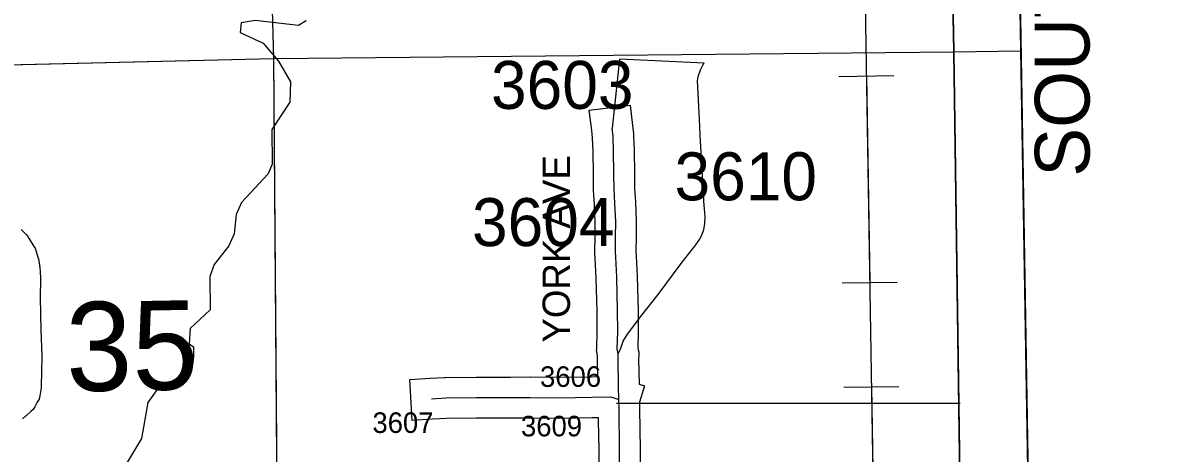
# Model space of a CAD drawing. Extents: x 23.6 to 68.7, y -63 to -29.
# Drawn here: x 55.337 to 56.994, y -50.979 to -50.351 of the extents above; entities that cross this region are included whole.
import ezdxf

# ---------------------------------------------------------------- set-up
doc = ezdxf.new("R2010")
doc.units = 0
for name, color, linetype in [('tdCoClipBndry', 7, 'Continuous'), ('tdCoCoBndry', 7, 'Continuous'), ('tdCoCoBndryPart', 7, 'Continuous'), ('tdCoHydroRiver', 7, 'Continuous'), ('tdCoHydroTxtLg', 7, 'Continuous'), ('tdCoPipe', 7, 'Continuous'), ('tdCoSecRdNmbr', 7, 'Continuous'), ('tdCoSecRdTxt', 7, 'Continuous'), ('tdCoSecRteBand', 7, 'Continuous'), ('tdCoSecRteCL', 7, 'Continuous'), ('tdCoSectLine', 7, 'Continuous'), ('tdCoSectLinePart', 7, 'Continuous'), ('tdCoSectNmbr', 7, 'Continuous'), ('tdCoSurfEarth', 7, 'Continuous'), ('tdCoSurfGravel', 7, 'Continuous'), ('tdCoSurfLNO', 7, 'Continuous'), ('tdCoTwpBndryShd', 7, 'Continuous')]:
    doc.layers.add(name, color=color, linetype=linetype)

msp = doc.modelspace()

# ---------------------------------------------------------------- linework, layer by layer
at = {"layer": 'tdCoClipBndry'}
msp.add_lwpolyline([(48.4512, -33.5006), (56.4135, -33.3762), (56.4393, -33.3792), (56.4635, -33.3887), (56.4958, -33.4172), (56.511, -33.4483), (56.515, -33.4739), (56.5367, -34.4332), (56.5907, -38.4342), (56.6629, -42.4448), (56.8804, -55.4557), (56.9085, -56.4312), (56.9025, -56.8392), (56.9121, -57.4607), (56.9036, -57.4944), (56.8842, -57.5232), (56.8561, -57.5435), (56.8227, -57.553), (51.8233, -57.6334)], dxfattribs=at)
at = {"layer": 'tdCoCoBndry'}
for p, q in [((56.6976, -50.3938), (56.6786, -49.3969)), ((56.6786, -49.3969), (56.6976, -50.3938)), ((56.712, -51.3894), (56.6976, -50.3938)), ((56.6976, -50.3938), (56.712, -51.3894))]:
    msp.add_line(p, q, dxfattribs=at)
for points in [[(56.5284, -40.4484), (56.5463, -41.4474), (56.5633, -42.4465), (56.5785, -43.4411), (56.5946, -44.4414), (56.6119, -45.4382), (56.6301, -46.4017), (56.647, -47.4001), (56.6636, -48.3998), (56.6786, -49.3969), (56.6976, -50.3938), (56.712, -51.3894), (56.7304, -52.4659), (56.7487, -53.455), (56.7648, -54.458), (56.7808, -55.4579), (56.8089, -56.4341), (56.8029, -56.8393), (56.8127, -57.4536), (55.8172, -57.471), (54.8164, -57.4869), (53.8174, -57.5025), (52.8224, -57.5189), (51.8222, -57.5335)], [(56.5281, -40.4484), (56.5459, -41.4474), (56.563, -42.4465), (56.5781, -43.4411), (56.5942, -44.4414), (56.6115, -45.4382), (56.6297, -46.4017), (56.6467, -47.4001), (56.6633, -48.3998), (56.6782, -49.3968), (56.6973, -50.3938), (56.7117, -51.3893), (56.73, -52.4659), (56.7484, -53.455), (56.7645, -54.4579), (56.7804, -55.4579), (56.8086, -56.4341), (56.8025, -56.8393), (56.8124, -57.4536)], [(56.6786, -49.3969), (56.6976, -50.3938), (56.712, -51.3894), (56.7304, -52.4659), (56.7487, -53.455), (56.7648, -54.458), (56.7808, -55.4579), (56.8089, -56.4341), (56.8029, -56.8393), (56.8127, -57.4536), (56.9119, -57.4521), (56.9025, -56.8392), (56.9085, -56.4312), (56.8804, -55.4557), (56.6629, -42.4448)]]:
    msp.add_lwpolyline(points, dxfattribs=at)
at = {"layer": 'tdCoCoBndryPart'}
msp.add_lwpolyline([(56.6788, -49.4271), (56.6973, -50.3938), (56.7112, -51.3594)], dxfattribs=at)
at = {"layer": 'tdCoHydroRiver'}
msp.add_lwpolyline([(55.7511, -50.3485), (55.7401, -50.355), (55.6769, -50.3479), (55.6564, -50.3513), (55.655, -50.3655), (55.6884, -50.3809), (55.7108, -50.4074), (55.7285, -50.4372), (55.7273, -50.4672), (55.701, -50.507), (55.7016, -50.5575), (55.6955, -50.5718), (55.6565, -50.6133), (55.6489, -50.6308), (55.6461, -50.6592), (55.6384, -50.6767), (55.6166, -50.7038), (55.6105, -50.7212), (55.6111, -50.7702), (55.5815, -50.7974), (55.5802, -50.8195), (55.5865, -50.8241), (55.5867, -50.8383), (55.5853, -50.851), (55.5698, -50.8749), (55.5462, -50.8799), (55.5321, -50.888), (55.5197, -50.9055), (55.5108, -50.9577), (55.483, -51.0038)], dxfattribs=at)
at = {"layer": 'tdCoPipe'}
for p, q in [((56.5296, -50.4295), (56.6101, -50.4282)), ((56.5345, -50.7308), (56.6151, -50.7295)), ((56.537, -50.883), (56.6175, -50.8817))]:
    msp.add_line(p, q, dxfattribs=at)
for points in [[(56.4888, -45.4411), (56.6291, -54.0664), (56.8573, -54.3881), (56.9937, -57.4858)], [(56.5699, -50.4289), (56.5748, -50.7302)], [(56.5773, -50.8824), (56.5822, -51.1836)]]:
    msp.add_lwpolyline(points, dxfattribs=at)
at = {"layer": 'tdCoSecRdNmbr'}
msp.add_line((56.2048, -50.9064), (56.707, -50.9061), dxfattribs=at)
at = {"layer": 'tdCoSecRteBand'}
for points in [[(56.1798, -51.0297), (56.1792, -50.9743), (56.1787, -50.9311), (56.1784, -50.9311), (56.1784, -50.9274), (56.1691, -50.9276), (56.1205, -50.9284), (56.1201, -50.9284), (56.1197, -50.9284), (56.0787, -50.928), (56.0503, -50.9282), (56.0502, -50.9282), (56.0501, -50.9282), (56.0004, -50.9282), (55.9563, -50.9286), (55.9361, -50.9298), (55.9062, -50.9315), (55.9027, -50.8716), (55.9326, -50.8699), (55.9536, -50.8686), (55.9543, -50.8686), (55.9551, -50.8686), (56, -50.8682), (56.0001, -50.8682), (56.0003, -50.8682), (56.05, -50.8682), (56.0785, -50.868), (56.0788, -50.868), (56.079, -50.868), (56.1199, -50.8684), (56.1681, -50.8676), (56.1681, -50.8676), (56.1681, -50.8676), (56.1776, -50.8674), (56.177, -50.8428), (56.177, -50.8421), (56.177, -50.8414), (56.1771, -50.837), (56.1764, -50.8332), (56.1757, -50.8298), (56.1758, -50.8263), (56.1765, -50.8013), (56.1763, -50.772), (56.1752, -50.7236), (56.1738, -50.6951), (56.1733, -50.6869), (56.1732, -50.6858), (56.1732, -50.6847), (56.1734, -50.6632), (56.1736, -50.6419), (56.1725, -50.6163), (56.1712, -50.5952), (56.1712, -50.5944), (56.1712, -50.5937), (56.171, -50.5719), (56.1705, -50.5395), (56.1698, -50.5193), (56.1685, -50.5083), (56.1649, -50.4786), (56.2245, -50.4714), (56.2281, -50.5012), (56.2295, -50.5134), (56.2297, -50.5147), (56.2297, -50.516), (56.2304, -50.5377), (56.2305, -50.538), (56.2305, -50.5382), (56.231, -50.571), (56.231, -50.5712), (56.231, -50.5713), (56.2312, -50.5924), (56.2324, -50.6129), (56.2324, -50.6132), (56.2324, -50.6135), (56.2335, -50.6401), (56.2336, -50.6409), (56.2336, -50.6416), (56.2334, -50.6637), (56.2334, -50.6637), (56.2334, -50.6637), (56.2332, -50.6841), (56.2337, -50.6914), (56.2337, -50.6916), (56.2337, -50.6918), (56.2352, -50.721), (56.2352, -50.7214), (56.2352, -50.7218), (56.2363, -50.7709), (56.2363, -50.7711), (56.2363, -50.7714), (56.2365, -50.8015), (56.2365, -50.802), (56.2365, -50.8025), (56.2358, -50.8245), (56.2366, -50.8283), (56.2373, -50.8316), (56.2372, -50.835), (56.237, -50.8421), (56.2379, -50.8785), (56.2455, -50.8808), (56.2382, -50.9049), (56.2385, -50.9139), (56.2385, -50.9141), (56.2385, -50.9143), (56.2392, -50.9736), (56.2392, -50.9736), (56.2392, -50.9737), (56.2398, -51.0289)], [(55.3345, -50.6528), (55.342, -50.6602), (55.3447, -50.6629), (55.3466, -50.6662), (55.3533, -50.6775), (55.355, -50.6803), (55.356, -50.6835), (55.3596, -50.6945), (55.3604, -50.6969), (55.3607, -50.6994), (55.3615, -50.7045), (55.3617, -50.7058), (55.3618, -50.7071), (55.3628, -50.7233), (55.3629, -50.7244), (55.3629, -50.7255), (55.3626, -50.7522), (55.3628, -50.7757), (55.3636, -50.7998), (55.3649, -50.8368), (55.3649, -50.8376), (55.3649, -50.8385), (55.3644, -50.8612), (55.3641, -50.8811), (55.3641, -50.8839), (55.3636, -50.8866), (55.3618, -50.8956), (55.3608, -50.9005), (55.3583, -50.9047), (55.3545, -50.9114), (55.3522, -50.9154), (55.3488, -50.9185), (55.3424, -50.9244), (55.3418, -50.9249), (55.3413, -50.9254), (55.3366, -50.9293)]]:
    msp.add_lwpolyline(points, dxfattribs=at)
at = {"layer": 'tdCoSecRteCL'}
for points in [[(56.2081, -50.9008), (56.2079, -50.8815), (56.207, -50.8421), (56.2072, -50.8343), (56.2057, -50.8272), (56.2065, -50.8016), (56.2063, -50.7716), (56.2052, -50.7225), (56.2037, -50.6933), (56.2032, -50.6849), (56.2034, -50.6634), (56.2036, -50.6414), (56.2025, -50.6147), (56.2012, -50.5934), (56.201, -50.5715), (56.2005, -50.5387), (56.1997, -50.517), (56.1983, -50.5048)], [(55.9344, -50.8998), (55.9553, -50.8986), (56.0003, -50.8982), (56.0501, -50.8982), (56.0787, -50.898), (56.12, -50.8984), (56.1686, -50.8976), (56.1958, -50.8972), (56.2007, -50.8986), (56.2081, -50.9008)], [(56.215, -51.3984), (56.2138, -51.3917), (56.2138, -51.3676), (56.2134, -51.3299), (56.2127, -51.2644), (56.2127, -51.229), (56.2121, -51.2053), (56.2118, -51.1802), (56.211, -51.1433), (56.2107, -51.1047), (56.2109, -51.0781), (56.2098, -51.0294), (56.2092, -50.974), (56.2085, -50.9147), (56.2081, -50.9008)]]:
    msp.add_lwpolyline(points, dxfattribs=at)
at = {"layer": 'tdCoSectLine'}
for points in [[(56.6782, -49.3968), (56.6973, -50.3938)], [(55.6764, -49.4064), (55.7035, -50.4034)], [(55.7035, -50.4034), (56.6973, -50.3938)], [(56.6973, -50.3938), (56.7958, -50.3923)], [(56.6973, -50.3938), (56.7117, -51.3893)], [(54.705, -50.4269), (55.7035, -50.4034)], [(55.7035, -50.4034), (55.7111, -51.4051)]]:
    msp.add_lwpolyline(points, dxfattribs=at)
at = {"layer": 'tdCoSectLinePart'}
for points in [[(55.6772, -49.4363), (55.7035, -50.4034)], [(56.6788, -49.4271), (56.6973, -50.3938)], [(55.7035, -50.4034), (56.6973, -50.3938)], [(56.6973, -50.3938), (56.7958, -50.3923)], [(56.6973, -50.3938), (56.7112, -51.3594)], [(55.2316, -50.4145), (55.7035, -50.4034)], [(55.7035, -50.4034), (55.7108, -51.3774)]]:
    msp.add_lwpolyline(points, dxfattribs=at)
at = {"layer": 'tdCoSurfEarth'}
msp.add_lwpolyline([(55.9344, -50.8998), (55.9553, -50.8986), (56.0003, -50.8982), (56.0501, -50.8982)], dxfattribs=at)
at = {"layer": 'tdCoSurfGravel'}
for points in [[(56.2072, -50.8343), (56.2057, -50.8272), (56.2065, -50.8016), (56.2063, -50.7716), (56.2052, -50.7225), (56.2037, -50.6933), (56.2032, -50.6849), (56.2034, -50.6634), (56.2036, -50.6414), (56.2025, -50.6147), (56.2012, -50.5934), (56.201, -50.5715), (56.2005, -50.5387), (56.1997, -50.517), (56.1983, -50.5048)], [(56.2081, -50.9008), (56.2079, -50.8815), (56.207, -50.8421), (56.2072, -50.8343)], [(56.0501, -50.8982), (56.0787, -50.898), (56.12, -50.8984), (56.1686, -50.8976), (56.1958, -50.8972), (56.2007, -50.8986), (56.2081, -50.9008)], [(56.2098, -51.0294), (56.2092, -50.974), (56.2085, -50.9147), (56.2081, -50.9008)]]:
    msp.add_lwpolyline(points, dxfattribs=at)
at = {"layer": 'tdCoSurfLNO'}
for p, q in [((56.2092, -50.4041), (56.1983, -50.5048)), ((56.3331, -50.4099), (56.2092, -50.4041)), ((56.3276, -50.4196), (56.3316, -50.4123)), ((56.3316, -50.4123), (56.3331, -50.4099)), ((56.3231, -50.4355), (56.3245, -50.4282)), ((56.3245, -50.4282), (56.3276, -50.4196)), ((56.3241, -50.4544), (56.3231, -50.4355)), ((56.3265, -50.5022), (56.3241, -50.4544)), ((56.3272, -50.5156), (56.3265, -50.5022)), ((56.3296, -50.5556), (56.3272, -50.5156)), ((56.331, -50.5855), (56.3296, -50.5556)), ((56.3322, -50.5975), (56.331, -50.5855)), ((56.3324, -50.6121), (56.3322, -50.5975)), ((56.3333, -50.6229), (56.3324, -50.6121)), ((56.3341, -50.6343), (56.3333, -50.6229)), ((56.3324, -50.6528), (56.3337, -50.6447)), ((56.3337, -50.6447), (56.3341, -50.6343)), ((56.3263, -50.6674), (56.3294, -50.6609)), ((56.3294, -50.6609), (56.3324, -50.6528)), ((56.2993, -50.7024), (56.3208, -50.6752)), ((56.3208, -50.6752), (56.3263, -50.6674)), ((56.2656, -50.7477), (56.2993, -50.7024)), ((56.2418, -50.778), (56.2656, -50.7477)), ((56.221, -50.8055), (56.2418, -50.778)), ((56.2147, -50.816), (56.221, -50.8055)), ((56.2072, -50.8343), (56.2109, -50.826)), ((56.2109, -50.826), (56.2147, -50.816))]:
    msp.add_line(p, q, dxfattribs=at)
at = {"layer": 'tdCoTwpBndryShd'}
msp.add_lwpolyline([(56.5281, -40.4484), (56.5459, -41.4474), (56.563, -42.4465), (56.5781, -43.4411), (56.5942, -44.4414), (56.6115, -45.4382), (56.6297, -46.4017), (56.6467, -47.4001), (56.6633, -48.3998), (56.6782, -49.3968), (56.6973, -50.3938), (56.7117, -51.3893), (56.73, -52.4659), (56.7484, -53.455), (56.7645, -54.4579), (56.7804, -55.4579), (56.8086, -56.4341), (56.8025, -56.8393), (56.8124, -57.4536)], dxfattribs=at)

# ---------------------------------------------------------------- texts
at = {"layer": 'tdCoHydroTxtLg'}
msp.add_text('SOUTH SKUNK', height=0.08, rotation=90.042, dxfattribs=at).set_placement((56.8962, -50.5759))
at = {"layer": 'tdCoSecRdNmbr'}
for s, height, rotation, p in [('3603', 0.07, 0.0426, (56.0214, -50.4769)), ('3610', 0.07, 0.0426, (56.2896, -50.6103)), ('3604', 0.07, 0.0424, (55.9936, -50.6771)), ('3606', 0.03, 0.0424, (56.093, -50.8825)), ('3607', 0.03, 0.0422, (55.8481, -50.9497)), ('3609', 0.03, 0.0424, (56.0652, -50.9547))]:
    msp.add_text(s, height=height, rotation=rotation, dxfattribs=at).set_placement(p)
at = {"layer": 'tdCoSecRdTxt'}
msp.add_text('YORK AVE', height=0.04, rotation=90, dxfattribs=at).set_placement((56.1367, -50.8178))
at = {"layer": 'tdCoSectNmbr'}
msp.add_text('35', height=0.13, rotation=1.0419, dxfattribs=at).set_placement((55.4012, -50.8892))

doc.saveas('drawing.dxf')
